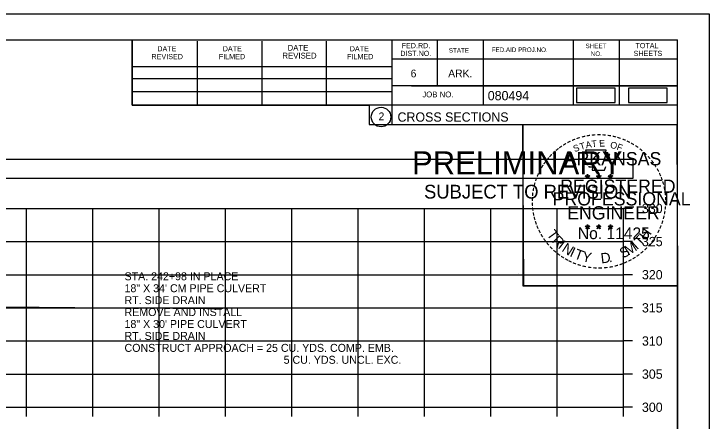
# Model space of a CAD drawing. Extents: x 1376273 to 1384221, y 378927 to 384592.
# Drawn here: x 1380615.9 to 1380720.8, y 380263.7 to 380325.2 of the extents above; entities that cross this region are included whole.
import ezdxf

# ---------------------------------------------------------------- set-up
doc = ezdxf.new("R2010")
doc.units = 0
for name, color, linetype in [('R_Axis', 7, 'Continuous'), ('R_Axis Annot', 7, 'Continuous'), ('R_Border', 7, 'Continuous'), ('R_Border PE', 7, 'Continuous'), ('R_Border Prem', 7, 'Continuous'), ('R_Drive', 7, 'Continuous'), ('R_Exist Surface', 7, 'Continuous'), ('R_Grid', 7, 'Continuous'), ('R_No Plot', 7, 'Continuous')]:
    doc.layers.add(name, color=color, linetype=linetype)

msp = doc.modelspace()

# ---------------------------------------------------------------- linework, layer by layer
at = {"layer": 'R_Axis'}
for p, q in [((1380707.84, 380265.82), (1380707.84, 380295.82)), ((1380709.24, 380295.82), (1380707.84, 380295.82)), ((1380709.24, 380290.82), (1380707.84, 380290.82)), ((1380709.24, 380285.82), (1380707.84, 380285.82)), ((1380709.24, 380280.82), (1380707.84, 380280.82)), ((1380709.24, 380275.82), (1380707.84, 380275.82)), ((1380709.24, 380270.82), (1380707.84, 380270.82)), ((1380407.84, 380265.82), (1380707.84, 380265.82)), ((1380617.84, 380264.42), (1380617.84, 380265.82)), ((1380627.84, 380264.42), (1380627.84, 380265.82)), ((1380637.84, 380264.42), (1380637.84, 380265.82)), ((1380647.84, 380264.42), (1380647.84, 380265.82)), ((1380657.84, 380264.42), (1380657.84, 380265.82)), ((1380667.84, 380264.42), (1380667.84, 380265.82)), ((1380677.84, 380264.42), (1380677.84, 380265.82)), ((1380687.84, 380264.42), (1380687.84, 380265.82)), ((1380697.84, 380264.42), (1380697.84, 380265.82)), ((1380707.84, 380264.42), (1380707.84, 380265.82)), ((1380709.24, 380265.82), (1380707.84, 380265.82))]:
    msp.add_line(p, q, dxfattribs=at)
at = {"layer": 'R_Axis Annot'}
msp.add_lwpolyline([(1380407.51, 380300.38), (1380709.31, 380300.38), (1380709.31, 380303.2), (1380407.51, 380303.2)], close=True, dxfattribs=at)
at = {"layer": 'R_Border'}
for p, q in [((1380399.84, 380321.28), (1380716.02, 380321.28)), ((1380633.76, 380311.4), (1380633.76, 380321.28)), ((1380643.62, 380311.4), (1380643.62, 380321.08)), ((1380653.38, 380311.4), (1380653.38, 380321.08)), ((1380663.06, 380311.4), (1380663.06, 380321.08)), ((1380672.92, 380321.28), (1380672.92, 380308.48)), ((1380679.76, 380321.28), (1380679.76, 380314.34)), ((1380686.7, 380321.28), (1380686.7, 380311.4)), ((1380700.28, 380321.28), (1380700.28, 380311.4)), ((1380707.22, 380321.28), (1380707.22, 380311.4)), ((1380716.02, 380115.82), (1380716.02, 380321.28)), ((1380716.02, 380318.34), (1380672.92, 380318.34)), ((1380716.02, 380318.36), (1380716.02, 380318.36)), ((1380633.76, 380317.26), (1380672.92, 380317.26)), ((1380633.76, 380315.4), (1380672.92, 380315.4)), ((1380716.02, 380314.34), (1380672.92, 380314.34)), ((1380675.88, 380314.34), (1380716.02, 380314.34)), ((1380633.76, 380311.4), (1380633.76, 380313.46)), ((1380633.76, 380313.46), (1380672.92, 380313.46)), ((1380716.02, 380311.4), (1380633.76, 380311.4)), ((1380672.92, 380308.48), (1380716.02, 380308.48))]:
    msp.add_line(p, q, dxfattribs=at)
msp.add_circle((1380671.3, 380309.61), 1.47, dxfattribs=at)
at = {"layer": 'R_Border PE'}
for p, q in [((1380702.1, 380300.73), (1380702.45, 380300.62)), ((1380702.1, 380300.73), (1380702.36, 380300.69)), ((1380702.1, 380300.73), (1380702.34, 380300.61)), ((1380702.24, 380300.33), (1380702.45, 380300.62)), ((1380702.24, 380300.33), (1380702.36, 380300.57)), ((1380702.24, 380300.33), (1380702.45, 380300.54)), ((1380702.45, 380300.99), (1380702.41, 380300.74)), ((1380702.45, 380300.62), (1380702.45, 380300.99)), ((1380702.45, 380300.99), (1380702.5, 380300.74)), ((1380702.8, 380300.73), (1380702.45, 380300.62)), ((1380702.66, 380300.33), (1380702.45, 380300.62)), ((1380702.66, 380300.33), (1380702.45, 380300.54)), ((1380702.8, 380300.73), (1380702.51, 380300.68)), ((1380702.66, 380300.33), (1380702.53, 380300.62)), ((1380702.8, 380300.73), (1380702.59, 380300.63)), ((1380703.77, 380300.73), (1380704.12, 380300.62)), ((1380703.77, 380300.73), (1380704.03, 380300.69)), ((1380703.77, 380300.73), (1380704.01, 380300.61)), ((1380703.91, 380300.33), (1380704.12, 380300.62)), ((1380703.91, 380300.33), (1380704.03, 380300.57)), ((1380703.91, 380300.33), (1380704.12, 380300.54)), ((1380704.12, 380300.99), (1380704.08, 380300.74)), ((1380704.12, 380300.62), (1380704.12, 380300.99)), ((1380704.12, 380300.99), (1380704.17, 380300.74)), ((1380704.47, 380300.73), (1380704.12, 380300.62)), ((1380704.33, 380300.33), (1380704.12, 380300.62)), ((1380704.33, 380300.33), (1380704.12, 380300.54)), ((1380704.47, 380300.73), (1380704.18, 380300.68)), ((1380704.33, 380300.33), (1380704.2, 380300.62)), ((1380704.47, 380300.73), (1380704.26, 380300.63)), ((1380705.54, 380300.72), (1380705.89, 380300.61)), ((1380705.54, 380300.72), (1380705.79, 380300.68)), ((1380705.54, 380300.72), (1380705.77, 380300.6)), ((1380705.67, 380300.31), (1380705.89, 380300.61)), ((1380705.67, 380300.31), (1380705.8, 380300.56)), ((1380705.67, 380300.31), (1380705.88, 380300.53)), ((1380705.89, 380300.98), (1380705.84, 380300.72)), ((1380706.1, 380300.31), (1380705.88, 380300.53)), ((1380705.89, 380300.61), (1380705.89, 380300.98)), ((1380705.89, 380300.98), (1380705.93, 380300.73)), ((1380706.23, 380300.72), (1380705.89, 380300.61)), ((1380706.1, 380300.31), (1380705.89, 380300.61)), ((1380706.23, 380300.72), (1380705.95, 380300.67)), ((1380706.1, 380300.31), (1380705.96, 380300.6)), ((1380706.23, 380300.72), (1380706.03, 380300.62)), ((1380702.1, 380293.16), (1380702.45, 380293.05)), ((1380702.1, 380293.16), (1380702.35, 380293.12)), ((1380702.1, 380293.16), (1380702.34, 380293.04)), ((1380702.23, 380292.75), (1380702.45, 380293.05)), ((1380702.23, 380292.75), (1380702.36, 380293)), ((1380702.45, 380293.41), (1380702.41, 380293.16)), ((1380702.45, 380293.05), (1380702.45, 380293.41)), ((1380702.45, 380293.41), (1380702.5, 380293.16)), ((1380702.79, 380293.16), (1380702.45, 380293.05)), ((1380702.66, 380292.75), (1380702.45, 380293.05)), ((1380702.79, 380293.16), (1380702.51, 380293.11)), ((1380702.66, 380292.75), (1380702.52, 380293.04)), ((1380702.79, 380293.16), (1380702.59, 380293.06)), ((1380703.77, 380293.16), (1380704.12, 380293.05)), ((1380703.77, 380293.16), (1380704.02, 380293.12)), ((1380703.77, 380293.16), (1380704, 380293.04)), ((1380703.9, 380292.75), (1380704.12, 380293.05)), ((1380703.9, 380292.75), (1380704.03, 380293)), ((1380704.12, 380293.41), (1380704.08, 380293.16)), ((1380704.12, 380293.05), (1380704.12, 380293.41)), ((1380704.12, 380293.41), (1380704.17, 380293.16)), ((1380704.46, 380293.16), (1380704.12, 380293.05)), ((1380704.33, 380292.75), (1380704.12, 380293.05)), ((1380704.46, 380293.16), (1380704.18, 380293.11)), ((1380704.33, 380292.75), (1380704.19, 380293.04)), ((1380704.46, 380293.16), (1380704.26, 380293.06)), ((1380705.53, 380293.15), (1380705.88, 380293.04)), ((1380705.53, 380293.15), (1380705.79, 380293.11)), ((1380705.53, 380293.15), (1380705.77, 380293.03)), ((1380705.67, 380292.74), (1380705.88, 380293.04)), ((1380705.67, 380292.74), (1380705.79, 380292.99)), ((1380705.88, 380293.4), (1380705.84, 380293.15)), ((1380705.88, 380293.04), (1380705.88, 380293.4)), ((1380705.88, 380293.4), (1380705.93, 380293.15)), ((1380706.23, 380293.15), (1380705.88, 380293.04)), ((1380706.1, 380292.74), (1380705.88, 380293.04)), ((1380706.23, 380293.15), (1380705.94, 380293.1)), ((1380706.1, 380292.74), (1380705.96, 380293.03)), ((1380706.23, 380293.15), (1380706.03, 380293.05)), ((1380702.23, 380292.75), (1380702.45, 380292.97)), ((1380702.66, 380292.75), (1380702.45, 380292.97)), ((1380703.9, 380292.75), (1380704.11, 380292.97)), ((1380704.33, 380292.75), (1380704.11, 380292.97)), ((1380705.67, 380292.74), (1380705.88, 380292.96)), ((1380706.1, 380292.74), (1380705.88, 380292.96))]:
    msp.add_line(p, q, dxfattribs=at)
for points in [[(1380702.14, 380304.61), (1380702.41, 380303.78)], [(1380705.65, 380303.69), (1380705.8, 380303.97), (1380705.11, 380303.95), (1380705.26, 380304.61), (1380702.14, 380304.61)], [(1380702.64, 380302.19), (1380702.64, 380302.1), (1380703.2, 380302.08), (1380703.14, 380301.61), (1380705.01, 380301.61), (1380705.22, 380302.15)], [(1380702.45, 380300.99), (1380702.66, 380300.33), (1380702.1, 380300.73), (1380702.8, 380300.73), (1380702.24, 380300.33), (1380702.45, 380300.99)], [(1380704.12, 380300.99), (1380704.33, 380300.33), (1380703.77, 380300.73), (1380704.47, 380300.73), (1380703.91, 380300.33), (1380704.12, 380300.99)], [(1380705.89, 380300.98), (1380706.1, 380300.31), (1380705.54, 380300.72), (1380706.23, 380300.72), (1380705.67, 380300.31), (1380705.89, 380300.98)], [(1380702.45, 380293.41), (1380702.66, 380292.75), (1380702.1, 380293.16), (1380702.79, 380293.16), (1380702.23, 380292.75), (1380702.45, 380293.41)], [(1380704.12, 380293.41), (1380704.33, 380292.75), (1380703.77, 380293.16), (1380704.46, 380293.16), (1380703.9, 380292.75), (1380704.12, 380293.41)], [(1380705.88, 380293.4), (1380706.1, 380292.74), (1380705.53, 380293.15), (1380706.23, 380293.15), (1380705.67, 380292.74), (1380705.88, 380293.4)]]:
    msp.add_lwpolyline(points, dxfattribs=at)
for centre, radius in [((1380702.45, 380300.62), 0.172), ((1380702.45, 380300.62), 0.145), ((1380702.45, 380300.62), 0.116), ((1380702.45, 380300.62), 0.0991), ((1380702.45, 380300.62), 0.0747), ((1380702.45, 380300.62), 0.0495), ((1380702.45, 380300.62), 0.0296), ((1380704.12, 380300.62), 0.172), ((1380704.12, 380300.62), 0.145), ((1380704.12, 380300.62), 0.116), ((1380704.12, 380300.62), 0.0991), ((1380704.12, 380300.62), 0.0747), ((1380704.12, 380300.62), 0.0495), ((1380704.12, 380300.62), 0.0296), ((1380705.88, 380300.61), 0.172), ((1380705.88, 380300.61), 0.145), ((1380705.88, 380300.61), 0.116), ((1380705.88, 380300.61), 0.0991), ((1380705.88, 380300.61), 0.0747), ((1380705.88, 380300.61), 0.0495), ((1380705.88, 380300.61), 0.0296), ((1380702.45, 380293.05), 0.172), ((1380702.45, 380293.05), 0.145), ((1380702.45, 380293.05), 0.116), ((1380702.45, 380293.05), 0.0991), ((1380702.45, 380293.05), 0.0747), ((1380702.45, 380293.05), 0.0495), ((1380702.45, 380293.05), 0.0296), ((1380704.12, 380293.05), 0.172), ((1380704.12, 380293.05), 0.145), ((1380704.12, 380293.05), 0.116), ((1380704.12, 380293.05), 0.0991), ((1380704.12, 380293.05), 0.0747), ((1380704.12, 380293.05), 0.0495), ((1380704.12, 380293.05), 0.0296), ((1380705.88, 380293.04), 0.172), ((1380705.88, 380293.04), 0.145), ((1380705.88, 380293.04), 0.116), ((1380705.88, 380293.04), 0.0991), ((1380705.88, 380293.04), 0.0747), ((1380705.88, 380293.04), 0.0495), ((1380705.88, 380293.04), 0.0296)]:
    msp.add_circle(centre, radius, dxfattribs=at)
at = {"layer": 'R_Drive'}
for points in [[(1380700.79, 380311.8), (1380706.62, 380311.8), (1380706.62, 380313.98), (1380700.79, 380313.98)], [(1380708.62, 380311.78), (1380714.46, 380311.78), (1380714.46, 380313.96), (1380708.62, 380313.96)]]:
    msp.add_lwpolyline(points, close=True, dxfattribs=at)
at = {"layer": 'R_Exist Surface'}
msp.add_lwpolyline([(1380605.72, 380280.96), (1380616.04, 380280.9), (1380619.73, 380280.92), (1380630.5, 380280.81), (1380634.77, 380280.83), (1380645.01, 380280.74), (1380647.25, 380280.64)], dxfattribs=at)
at = {"layer": 'R_Grid'}
for p, q in [((1380407.84, 380295.82), (1380707.84, 380295.82)), ((1380617.84, 380265.82), (1380617.84, 380295.82)), ((1380627.84, 380265.82), (1380627.84, 380295.82)), ((1380637.84, 380265.82), (1380637.84, 380295.82)), ((1380647.84, 380265.82), (1380647.84, 380295.82)), ((1380657.84, 380265.82), (1380657.84, 380295.82)), ((1380667.84, 380265.82), (1380667.84, 380295.82)), ((1380677.84, 380265.82), (1380677.84, 380295.82)), ((1380687.84, 380265.82), (1380687.84, 380295.82)), ((1380697.84, 380265.82), (1380697.84, 380295.82)), ((1380707.84, 380265.82), (1380707.84, 380295.82)), ((1380407.84, 380290.82), (1380707.84, 380290.82)), ((1380407.84, 380285.82), (1380707.84, 380285.82)), ((1380407.84, 380280.82), (1380707.84, 380280.82)), ((1380407.84, 380275.82), (1380707.84, 380275.82)), ((1380407.84, 380270.82), (1380707.84, 380270.82)), ((1380407.84, 380265.82), (1380707.84, 380265.82))]:
    msp.add_line(p, q, dxfattribs=at)
at = {"layer": 'R_No Plot'}
for p, q in [((1380387.44, 380325.17), (1380720.77, 380325.17)), ((1380692.05, 380286.02), (1380692.05, 380286.02))]:
    msp.add_line(p, q, dxfattribs=at)
for points in [[(1380387.43, 380325.17), (1380720.77, 380325.17), (1380720.77, 380111.84), (1380387.43, 380111.84)], [(1380633.76, 380321.28), (1380633.76, 380311.4), (1380669.49, 380311.4), (1380669.49, 380308.48), (1380692.69, 380308.48), (1380692.69, 380284.15), (1380716.02, 380284.15), (1380716.02, 380115.82), (1380399.84, 380115.82), (1380399.84, 380321.28)], [(1380692.69, 380308.48), (1380715.9, 380308.48), (1380716.02, 380284.15), (1380692.81, 380284.15)]]:
    msp.add_lwpolyline(points, close=True, dxfattribs=at)

# ---------------------------------------------------------------- texts
at = {"layer": 'R_Axis Annot'}
for s, height, p in [('330', 1.4, (1380710.64, 380295.12)), ('325', 1.4, (1380710.64, 380290.12)), ('STA. 242+98 IN PLACE', 1.2, (1380632.61, 380284.98)), ('320', 1.4, (1380710.64, 380285.12)), ('18" X 34\' CM PIPE CULVERT', 1.2, (1380632.61, 380283.18)), ('RT. SIDE DRAIN', 1.2, (1380632.61, 380281.38)), ('315', 1.4, (1380710.64, 380280.12)), ('REMOVE AND INSTALL', 1.2, (1380632.61, 380279.58)), ('18" X 30\' PIPE CULVERT', 1.2, (1380632.61, 380277.78)), ('RT. SIDE DRAIN', 1.2, (1380632.61, 380275.98)), ('310', 1.4, (1380710.64, 380275.12)), ('CONSTRUCT APPROACH = 25 CU. YDS. COMP. EMB.', 1.2, (1380632.61, 380274.18)), ('5 CU. YDS. UNCL. EXC.', 1.2, (1380656.61, 380272.38)), ('305', 1.4, (1380710.64, 380270.12)), ('300', 1.4, (1380710.64, 380265.12))]:
    msp.add_text(s, height=height, dxfattribs=at).set_placement(p)
at = {"layer": 'R_Border'}
for s, height, p in [('DATE', 0.782, (1380637.56, 380319.52)), ('DATE', 0.782, (1380647.42, 380319.52)), ('DATE', 0.879, (1380657.2, 380319.62)), ('DATE', 0.782, (1380666.58, 380319.52)), ('FED.RD.', 0.782, (1380674.4, 380320)), ('SHEET', 0.684, (1380702.14, 380320)), ('TOTAL', 0.782, (1380709.66, 380320)), ('REVISED', 0.879, (1380656.42, 380318.44)), ('DIST.NO.', 0.782, (1380674.2, 380318.82)), ('STATE', 0.684, (1380681.52, 380319.32)), ('FED.AID PROJ.NO.', 0.684, (1380687.98, 380319.42)), ('NO.', 0.684, (1380702.92, 380318.82)), ('SHEETS', 0.782, (1380709.38, 380318.82)), ('REVISED', 0.782, (1380636.68, 380318.34)), ('FILMED', 0.782, (1380646.84, 380318.34)), ('FILMED', 0.782, (1380666.18, 380318.34)), ('6', 1.17, (1380675.76, 380315.6)), ('ARK.', 1.172, (1380681.42, 380315.6)), ('JOB NO.', 0.879, (1380677.52, 380312.58)), ('080494', 1.4, (1380687.39, 380312.14)), ('2', 1.17, (1380670.92, 380309.13)), ('CROSS SECTIONS', 1.4, (1380673.78, 380308.91))]:
    msp.add_text(s, height=height, rotation=360, dxfattribs=at).set_placement(p)
at = {"layer": 'R_Border PE'}
for s, height, rotation, p in [('-', 1.6, 19.1761, (1380700.89, 380305.74)), ('-', 1.6, 13.6301, (1380701.64, 380305.98)), ('-', 1.6, 10.2193, (1380702.32, 380306.14)), ('-', 1.6, 5.8968, (1380703.05, 380306.25)), ('-', 1.6, 0.1862, (1380703.82, 380306.32)), ('-', 1.6, 357.743, (1380704.54, 380306.31)), ('-', 1.6, 352.1617, (1380705.29, 380306.25)), ('-', 1.6, 347.2049, (1380706.01, 380306.14)), ('-', 1.6, 342.3362, (1380706.64, 380305.99)), ('-', 1.6, 34.0636, (1380699.03, 380304.78)), ('-', 1.6, 28.7918, (1380699.62, 380305.15)), ('-', 1.6, 24.3072, (1380700.26, 380305.47)), ('T', 1, 16.4036, (1380701.41, 380304.62)), ('A', 1, 11.2132, (1380702.24, 380304.87)), ('T', 1, 6.0228, (1380703.09, 380305.04)), ('E', 1, 0.8323, (1380704.19, 380305.15)), ('O', 1, 350.4515, (1380705.8, 380304.94)), ('F', 1, 340.0707, (1380706.75, 380304.71)), ('-', 1.6, 337.8551, (1380707.38, 380305.76)), ('-', 1.6, 334.1211, (1380708.01, 380305.49)), ('-', 1.6, 329.6409, (1380708.59, 380305.21)), ('-', 1.6, 42.9622, (1380697.54, 380303.59)), ('-', 1.6, 38.9507, (1380697.97, 380304.01)), ('-', 1.6, 36.2317, (1380698.45, 380304.39)), ('S', 1, 21.594, (1380700.5, 380304.29)), ('-', 1.6, 325.8627, (1380709.23, 380304.85)), ('-', 1.6, 320.5297, (1380709.84, 380304.42)), ('-', 1.6, 50.6142, (1380696.69, 380302.63)), ('-', 1.6, 48.423, (1380697.09, 380303.11)), ('ARKANSAS', 2, 360, (1380699, 380302.32)), ('-', 1.6, 315.5786, (1380710.44, 380303.93)), ('-', 1.6, 309.8797, (1380711.01, 380303.38)), ('-', 1.6, 58.0706, (1380695.95, 380301.53)), ('-', 1.6, 54.2325, (1380696.28, 380302.06)), ('-', 1.6, 306.6522, (1380711.53, 380302.78)), ('-', 1.4, 303.6753, (1380712.02, 380302.21)), ('-', 1.6, 62.8713, (1380695.64, 380300.92)), ('-', 1.6, 299.6684, (1380712.34, 380301.61)), ('-', 1.6, 72.3945, (1380695.16, 380299.68)), ('-', 1.6, 67.7743, (1380695.38, 380300.31)), ('DWB', 0.01, 360, (1380702.44, 380300.62)), ('DWB', 0.01, 360, (1380704.11, 380300.62)), ('DWB', 0.01, 360, (1380705.87, 380300.61)), ('-', 1.6, 294.6628, (1380712.66, 380300.99)), ('-', 1.6, 290.5728, (1380712.92, 380300.42)), ('-', 1.6, 75.461, (1380694.96, 380298.97)), ('REGISTERED', 2, 360, (1380698.32, 380298.17)), ('-', 1.6, 285.1233, (1380713.15, 380299.84)), ('-', 1.6, 85.1863, (1380694.75, 380297.56)), ('-', 1.6, 81.2013, (1380694.83, 380298.25)), ('PROFESSIONAL', 2, 360, (1380697.17, 380296.27)), ('-', 1.6, 280.5493, (1380713.35, 380299.1)), ('-', 1.6, 276.5962, (1380713.51, 380298.33)), ('-', 1.6, 89.0622, (1380694.73, 380296.86)), ('-', 1.6, 274.3301, (1380713.57, 380297.61)), ('-', 1.6, 94.1959, (1380694.76, 380296.14)), ('ENGINEER', 2, 360, (1380699.36, 380294.15)), ('-', 1.6, 263.5172, (1380713.59, 380296.31)), ('-', 1.6, 269.9407, (1380713.61, 380296.97)), ('-', 1.6, 98.9479, (1380694.84, 380295.47)), ('-', 1.6, 101.7149, (1380694.97, 380294.74)), ('-', 1.6, 260.9953, (1380713.52, 380295.65)), ('-', 1.6, 105.4578, (1380695.13, 380294.14)), ('-', 1.6, 255.7626, (1380713.41, 380294.98)), ('-', 1.6, 109.0874, (1380695.35, 380293.51)), ('-', 1.6, 114.0643, (1380695.6, 380292.91)), ('No. 11425', 1.757, 360, (1380700.98, 380291.19)), ('DWB', 0.01, 360, (1380702.43, 380293.04)), ('DWB', 0.01, 360, (1380704.1, 380293.04)), ('DWB', 0.01, 360, (1380705.87, 380293.03)), ('-', 1.6, 247.8887, (1380713, 380293.58)), ('-', 1.6, 252.8681, (1380713.23, 380294.26)), ('-', 1.6, 115.7289, (1380695.91, 380292.3)), ('-', 1.6, 120.4471, (1380696.26, 380291.71)), ('T', 1.54, 306.0406, (1380696.21, 380291.89)), ('H', 1.54, 54.6088, (1380711.33, 380290.92)), ('-', 1.6, 244.6197, (1380712.74, 380292.95)), ('-', 1.6, 125.8934, (1380696.67, 380291.15)), ('R', 1.54, 314.005, (1380696.97, 380290.84)), ('I', 1.54, 321.9694, (1380697.87, 380289.91)), ('I', 1.54, 42.1136, (1380709.88, 380289.5)), ('T', 1.54, 46.6444, (1380710.44, 380289.98)), ('-', 1.6, 233.8452, (1380711.95, 380291.55)), ('-', 1.6, 239.0712, (1380712.35, 380292.2)), ('-', 1.6, 130.7181, (1380697.13, 380290.6)), ('-', 1.6, 134.2238, (1380697.65, 380290.05)), ('N', 1.54, 326.5002, (1380698.44, 380289.44)), ('I', 1.54, 335.3603, (1380699.64, 380288.65)), ('S', 1.54, 26.9312, (1380707.75, 380288.25)), ('M', 1.54, 32.6563, (1380708.59, 380288.66)), ('-', 1.6, 225.7653, (1380711.04, 380290.42)), ('-', 1.6, 231.2538, (1380711.52, 380290.98)), ('-', 1.6, 138.9338, (1380698.17, 380289.59)), ('-', 1.6, 144.6463, (1380698.73, 380289.18)), ('T', 1.54, 339.8912, (1380700.31, 380288.32)), ('Y', 1.54, 347.8556, (1380701.52, 380287.88)), ('D', 1.54, 6.3969, (1380704.51, 380287.52)), ('-', 1.6, 215.7363, (1380709.97, 380289.44)), ('-', 1.6, 221.0851, (1380710.51, 380289.91)), ('-', 1.6, 148.0898, (1380699.29, 380288.81)), ('-', 1.6, 151.5704, (1380699.87, 380288.49)), ('-', 1.6, 154.6002, (1380700.39, 380288.24)), ('.', 1.54, 13.7642, (1380705.7, 380287.65)), ('-', 1.6, 204.2516, (1380708.25, 380288.39)), ('-', 1.6, 207.3568, (1380708.87, 380288.7)), ('-', 1.6, 212.2491, (1380709.43, 380289.05)), ('-', 1.6, 158.5612, (1380701.01, 380287.98)), ('-', 1.6, 162.7983, (1380701.7, 380287.77)), ('-', 1.6, 167.5555, (1380702.42, 380287.61)), ('-', 1.6, 173.1155, (1380703.19, 380287.5)), ('-', 1.6, 176.5183, (1380703.94, 380287.44)), ('-', 1.6, 181.5918, (1380704.68, 380287.46)), ('-', 1.6, 185.8167, (1380705.49, 380287.54)), ('-', 1.6, 191.2858, (1380706.22, 380287.67)), ('-', 1.6, 195.4743, (1380706.95, 380287.87)), ('-', 1.6, 200.7184, (1380707.63, 380288.11))]:
    msp.add_text(s, height=height, rotation=rotation, dxfattribs=at).set_placement(p)
at = {"layer": 'R_Border Prem'}
for s, height, p in [('PRELIMINARY', 3.5, (1380675.97, 380300.94)), ('DWB', 0.01, (1380676.71, 380302.79)), ('SUBJECT TO REVISION', 2.0751, (1380677.78, 380297.31))]:
    msp.add_text(s, height=height, rotation=360, dxfattribs=at).set_placement(p)

doc.saveas('drawing.dxf')
